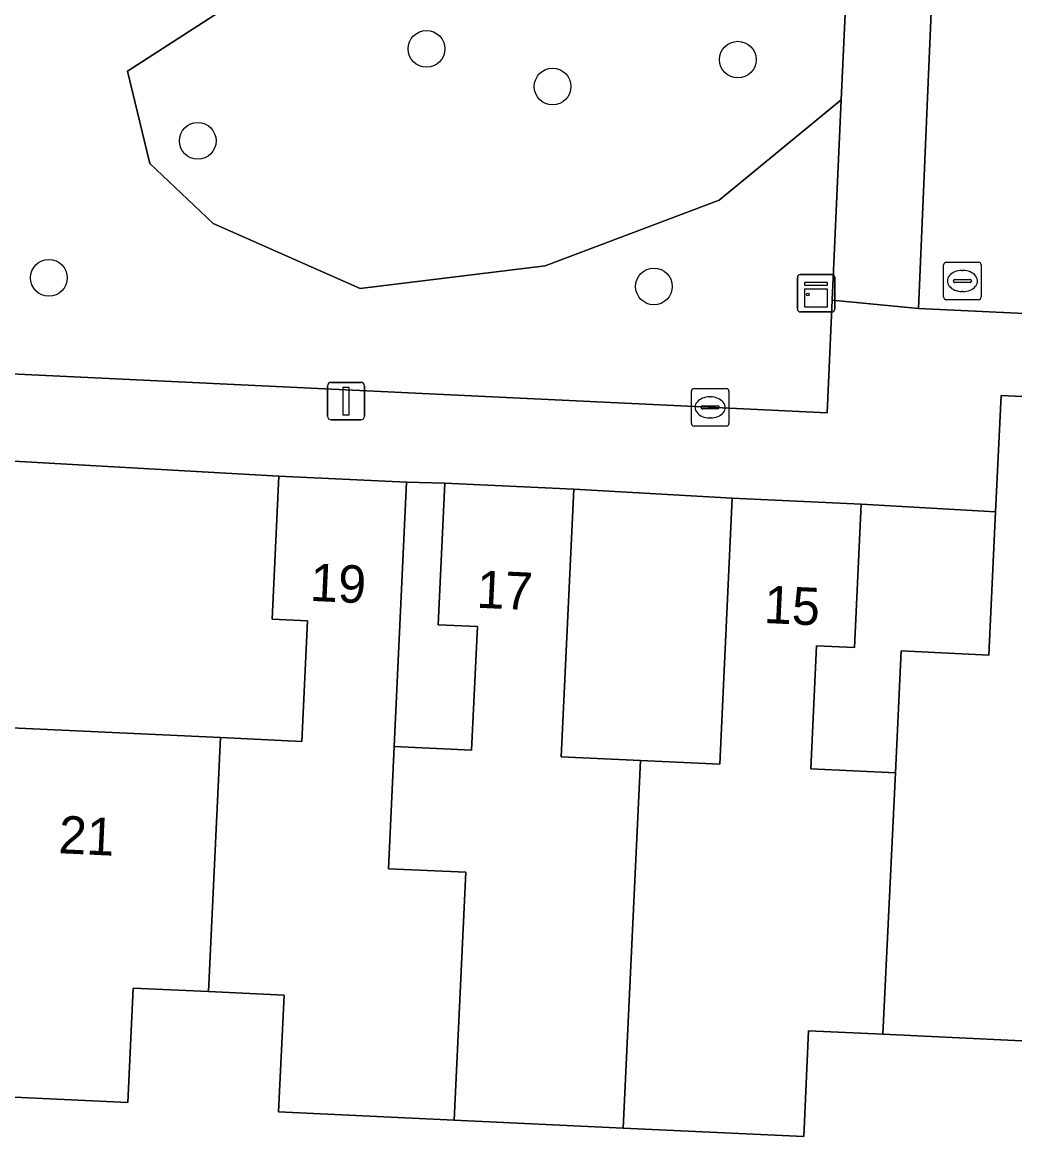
# Model space of a CAD drawing. Extents: x 162989 to 165008, y 383432 to 384338.
# Drawn here: x 164754.48 to 164780.94, y 383928.74 to 383958.34 of the extents above; entities that cross this region are included whole.
import ezdxf

# ---------------------------------------------------------------- set-up
doc = ezdxf.new("R2010")
doc.units = 0
for name, color, linetype in [('IMGEO_Boom', 7, 'Continuous'), ('IMGEO_Erf', 7, 'Continuous'), ('IMGEO_Groenvoorziening', 7, 'Continuous'), ('IMGEO_Kast', 7, 'Continuous'), ('IMGEO_Kolk', 7, 'Continuous'), ('IMGEO_Lichtmast', 7, 'Continuous'), ('IMGEO_Pand', 7, 'Continuous'), ('IMGEO_Pand_nummerreeks', 7, 'Continuous'), ('IMGEO_Rioolput', 7, 'Continuous'), ('IMGEO_Voetpad_open', 7, 'Continuous')]:
    doc.layers.add(name, color=color, linetype=linetype)

msp = doc.modelspace()

# ---------------------------------------------------------------- linework, layer by layer
at = {"layer": 'IMGEO_Boom'}
for centre in [(164765.262, 383957.631), (164773.561, 383957.344), (164768.622, 383956.627), (164759.164, 383955.179), (164755.196, 383951.527), (164771.324, 383951.298)]:
    msp.add_circle(centre, 0.489, dxfattribs=at)
at = {"layer": 'IMGEO_Erf'}
for points in [[(164753.147, 383946.704), (164752.838, 383939.596), (164759.771, 383939.272), (164761.935, 383939.171), (164762.085, 383942.381), (164761.149, 383942.425), (164761.327, 383946.239)], [(164764.728, 383946.081), (164764.399, 383939.031), (164766.464, 383938.935), (164766.618, 383942.232), (164765.574, 383942.281), (164765.75, 383946.057)], [(164769.187, 383945.897), (164768.853, 383938.758), (164770.968, 383938.659), (164773.082, 383938.561), (164773.413, 383945.65)], [(164776.846, 383945.49), (164776.668, 383941.669), (164775.66, 383941.716), (164775.507, 383938.438), (164777.761, 383938.333), (164777.913, 383941.582), (164780.254, 383941.472), (164780.432, 383945.292)]]:
    msp.add_lwpolyline(points, close=True, dxfattribs=at)
msp.add_lwpolyline([(164781.868, 383931.153), (164777.427, 383931.361), (164775.448, 383931.453), (164775.316, 383928.637), (164770.504, 383928.862), (164766.001, 383929.072), (164761.32, 383929.291), (164761.466, 383932.406), (164759.452, 383932.5), (164757.441, 383932.594), (164757.298, 383929.544), (164752.379, 383929.774)], dxfattribs=at)
at = {"layer": 'IMGEO_Groenvoorziening'}
msp.add_lwpolyline([(164738.673, 383964.214), (164749.193, 383948.576), (164749.257, 383949.209), (164753.248, 383949.017), (164775.939, 383947.926), (164776.074, 383950.928), (164776.315, 383956.274), (164773.063, 383953.594), (164768.427, 383951.849), (164763.494, 383951.24), (164759.572, 383952.98), (164757.888, 383954.579), (164757.29, 383957.034), (164761.469, 383959.734), (164759.999, 383959.85), (164759.191, 383960.159), (164758.579, 383960.769), (164758.268, 383961.576), (164758.244, 383962.01), (164758.339, 383962.533), (164758.84, 383974.253), (164759.696, 383989.503)], dxfattribs=at)
for points in [[(164783.229, 383956.921), (164783.38, 383960.292), (164783.434, 383961.496), (164778.849, 383961.739), (164778.377, 383950.714), (164781.774, 383950.551), (164782.673, 383950.509), (164782.941, 383950.496), (164812.301, 383949.089), (164808.949, 383959.036), (164806.447, 383959.138), (164806.218, 383954.172), (164783.153, 383955.222)], [(164761.469, 383959.734), (164757.29, 383957.034), (164757.888, 383954.579), (164759.572, 383952.98), (164763.494, 383951.24), (164768.427, 383951.849), (164773.063, 383953.594), (164776.315, 383956.274), (164776.418, 383958.564), (164774.867, 383958.674)]]:
    msp.add_lwpolyline(points, close=True, dxfattribs=at)
at = {"layer": 'IMGEO_Kast'}
for p, q in [((164775.147, 383950.693), (164775.147, 383951.534)), ((164775.147, 383951.534), (164775.147, 383950.693)), ((164775.222, 383951.618), (164776.063, 383951.618)), ((164776.063, 383951.618), (164775.222, 383951.618)), ((164776.147, 383951.543), (164776.147, 383950.702)), ((164776.147, 383950.702), (164776.147, 383951.543)), ((164776.072, 383950.618), (164775.231, 383950.618)), ((164775.231, 383950.618), (164776.072, 383950.618))]:
    msp.add_line(p, q, dxfattribs=at)
for points in [[(164775.342, 383951.408), (164775.942, 383951.408), (164775.942, 383951.323), (164775.342, 383951.323), (164775.342, 383951.408)], [(164775.342, 383951.233), (164775.942, 383951.233), (164775.942, 383950.744), (164775.342, 383950.744), (164775.342, 383951.233)]]:
    msp.add_lwpolyline(points, dxfattribs=at)
msp.add_circle((164775.426, 383951.082), 0.0377, dxfattribs=at)
for centre, start, end in [((164775.225, 383951.54), 92.4484, 184.2845), ((164775.225, 383951.54), 92.4484, 184.2845), ((164776.069, 383951.54), 2.4484, 94.2845), ((164776.069, 383951.54), 2.4484, 94.2845), ((164775.225, 383950.696), 182.4484, 274.2845), ((164775.225, 383950.696), 182.4484, 274.2845), ((164776.069, 383950.696), 272.4484, 4.2845), ((164776.069, 383950.696), 272.4484, 4.2845)]:
    msp.add_arc(centre, 0.0779, start, end, dxfattribs=at)
at = {"layer": 'IMGEO_Kolk'}
for p, q in [((164772.321, 383947.648), (164772.321, 383948.5)), ((164772.396, 383948.574), (164773.248, 383948.574)), ((164773.322, 383948.5), (164773.322, 383947.648)), ((164772.623, 383948.117), (164773.021, 383948.117)), ((164772.809, 383948.354), (164772.834, 383948.354)), ((164772.58, 383948.068), (164772.58, 383948.08)), ((164773.018, 383948.031), (164772.62, 383948.031)), ((164772.832, 383947.794), (164772.807, 383947.794)), ((164773.064, 383948.08), (164773.064, 383948.068)), ((164773.248, 383947.574), (164772.396, 383947.574))]:
    msp.add_line(p, q, dxfattribs=at)
for points in [[(164772.321, 383947.648), (164772.321, 383948.5)], [(164772.396, 383948.574), (164773.248, 383948.574)], [(164773.322, 383948.5), (164773.322, 383947.648)], [(164773.248, 383947.574), (164772.396, 383947.574)]]:
    msp.add_lwpolyline(points, dxfattribs=at)
for centre, radius, start, end in [((164772.398, 383948.498), 0.0765, 91.552, 178.448), ((164772.398, 383948.498), 0.0765, 91.552, 178.448), ((164773.246, 383948.498), 0.0765, 1.552, 88.448), ((164773.246, 383948.498), 0.0765, 1.552, 88.448), ((164772.62, 383948.077), 0.0403, 85.8775, 175.7526), ((164773.025, 383948.079), 0.0386, 1.7309, 96.639), ((164772.617, 383948.067), 0.0366, 178.938, 274.7102), ((164773.021, 383948.074), 0.043, 264.8664, 352.4533), ((164772.398, 383947.65), 0.0765, 181.552, 268.448), ((164772.398, 383947.65), 0.0765, 181.552, 268.448), ((164773.246, 383947.65), 0.0765, 271.552, 358.448), ((164773.246, 383947.65), 0.0765, 271.552, 358.448)]:
    msp.add_arc(centre, radius, start, end, dxfattribs=at)
for centre, major_axis, ratio, start_param, end_param in [((164772.808, 383948.074), (-0.387, 0.002), 0.722429, 4.712389, 7.853982), ((164772.833, 383948.074), (-0.39, 0.002), 0.717154, 1.570796, 4.712389)]:
    msp.add_ellipse(centre, major_axis=major_axis, ratio=ratio, start_param=start_param, end_param=end_param, dxfattribs=at)
at = {"layer": 'IMGEO_Lichtmast'}
for p, q in [((164762.722, 383948.741), (164763.512, 383948.741)), ((164763.512, 383948.741), (164762.722, 383948.741)), ((164762.622, 383947.841), (164762.622, 383948.641)), ((164762.622, 383948.641), (164762.622, 383947.841)), ((164763.612, 383948.641), (164763.612, 383947.841)), ((164763.612, 383947.841), (164763.612, 383948.641)), ((164763.512, 383947.741), (164762.722, 383947.741)), ((164762.722, 383947.741), (164763.512, 383947.741))]:
    msp.add_line(p, q, dxfattribs=at)
msp.add_lwpolyline([(164763.042, 383948.616), (164763.192, 383948.616), (164763.192, 383947.866), (164763.042, 383947.866), (164763.042, 383948.616)], dxfattribs=at)
for centre, start, end in [((164762.722, 383948.641), 90, 180), ((164762.722, 383948.641), 90, 180), ((164763.512, 383948.641), 0, 90), ((164763.512, 383948.641), 360, 90), ((164762.722, 383947.841), 180, 270), ((164762.722, 383947.841), 180, 270), ((164763.512, 383947.841), 270, 0), ((164763.512, 383947.841), 270, 0)]:
    msp.add_arc(centre, 0.1, start, end, dxfattribs=at)
at = {"layer": 'IMGEO_Pand'}
for points in [[(164781.868, 383931.153), (164782.175, 383937.75), (164784.47, 383937.642), (164784.638, 383941.29), (164782.343, 383941.397), (164782.489, 383944.512), (164783.725, 383944.455), (164783.902, 383948.235), (164780.577, 383948.391), (164780.432, 383945.292), (164780.254, 383941.472), (164777.913, 383941.582), (164777.761, 383938.333), (164777.427, 383931.361)], [(164766.001, 383929.072), (164766.312, 383935.681), (164764.248, 383935.777), (164764.399, 383939.031), (164764.728, 383946.081), (164761.327, 383946.239), (164761.149, 383942.425), (164762.085, 383942.381), (164761.935, 383939.171), (164759.771, 383939.272), (164759.452, 383932.5), (164761.466, 383932.406), (164761.32, 383929.291)], [(164770.504, 383928.862), (164770.968, 383938.659), (164768.853, 383938.758), (164769.187, 383945.897), (164765.75, 383946.057), (164765.574, 383942.281), (164766.618, 383942.232), (164766.464, 383938.935), (164764.399, 383939.031), (164764.248, 383935.777), (164766.312, 383935.681), (164766.001, 383929.072)], [(164770.504, 383928.862), (164775.316, 383928.637), (164775.448, 383931.453), (164777.427, 383931.361), (164777.761, 383938.333), (164775.507, 383938.438), (164775.66, 383941.716), (164776.668, 383941.669), (164776.846, 383945.49), (164773.413, 383945.65), (164773.082, 383938.561), (164770.968, 383938.659)], [(164759.771, 383939.272), (164752.838, 383939.596), (164752.379, 383929.774), (164757.298, 383929.544), (164757.441, 383932.594), (164759.452, 383932.5)]]:
    msp.add_lwpolyline(points, close=True, dxfattribs=at)
at = {"layer": 'IMGEO_Rioolput'}
for p, q in [((164779.121, 383951.944), (164779.973, 383951.944)), ((164779.046, 383951.018), (164779.046, 383951.87)), ((164779.534, 383951.724), (164779.559, 383951.724)), ((164780.047, 383951.87), (164780.047, 383951.018)), ((164779.305, 383951.438), (164779.305, 383951.45)), ((164779.743, 383951.401), (164779.345, 383951.401)), ((164779.348, 383951.487), (164779.746, 383951.487)), ((164779.789, 383951.45), (164779.789, 383951.438)), ((164779.557, 383951.164), (164779.532, 383951.164)), ((164779.973, 383950.944), (164779.121, 383950.944))]:
    msp.add_line(p, q, dxfattribs=at)
for points in [[(164779.121, 383951.944), (164779.973, 383951.944)], [(164779.046, 383951.018), (164779.046, 383951.87)], [(164780.047, 383951.87), (164780.047, 383951.018)], [(164779.973, 383950.944), (164779.121, 383950.944)]]:
    msp.add_lwpolyline(points, dxfattribs=at)
for centre, radius, start, end in [((164779.123, 383951.868), 0.0765, 91.552, 178.448), ((164779.123, 383951.868), 0.0765, 91.552, 178.448), ((164779.971, 383951.868), 0.0765, 1.552, 88.448), ((164779.971, 383951.868), 0.0765, 1.552, 88.448), ((164779.345, 383951.447), 0.0403, 85.8775, 175.7526), ((164779.342, 383951.437), 0.0366, 178.938, 274.7102), ((164779.746, 383951.444), 0.043, 264.8664, 352.4533), ((164779.75, 383951.449), 0.0386, 1.7309, 96.639), ((164779.123, 383951.02), 0.0765, 181.552, 268.448), ((164779.123, 383951.02), 0.0765, 181.552, 268.448), ((164779.971, 383951.02), 0.0765, 271.552, 358.448), ((164779.971, 383951.02), 0.0765, 271.552, 358.448)]:
    msp.add_arc(centre, radius, start, end, dxfattribs=at)
for centre, major_axis, ratio, start_param, end_param in [((164779.533, 383951.444), (-0.387, 0.002), 0.722429, 4.712389, 7.853982), ((164779.558, 383951.444), (-0.39, 0.002), 0.717154, 1.570796, 4.712389)]:
    msp.add_ellipse(centre, major_axis=major_axis, ratio=ratio, start_param=start_param, end_param=end_param, dxfattribs=at)
at = {"layer": 'IMGEO_Voetpad_open'}
msp.add_lwpolyline([(164780.303, 383991.494), (164776.649, 383991.673), (164775.13, 383961.659), (164776.039, 383961.601), (164776.554, 383961.568), (164776.418, 383958.564), (164776.315, 383956.274), (164776.074, 383950.928), (164778.377, 383950.714), (164778.849, 383961.739)], close=True, dxfattribs=at)
for points in [[(164781.774, 383950.551), (164778.377, 383950.714), (164776.074, 383950.928), (164775.939, 383947.926), (164753.248, 383949.017)], [(164753.147, 383946.704), (164761.327, 383946.239), (164764.728, 383946.081), (164765.75, 383946.057), (164769.187, 383945.897), (164773.413, 383945.65), (164776.846, 383945.49), (164780.432, 383945.292), (164780.577, 383948.391), (164783.902, 383948.235)]]:
    msp.add_lwpolyline(points, dxfattribs=at)

# ---------------------------------------------------------------- texts
at = {"layer": 'IMGEO_Pand_nummerreeks'}
for s, rotation, p in [('19', 357.3401, (164762.141, 383942.918)), ('17', 357.3347, (164766.582, 383942.735)), ('15', 357.3316, (164774.242, 383942.328)), ('21', 357.3252, (164755.439, 383936.191))]:
    msp.add_text(s, height=1, rotation=rotation, dxfattribs=at).set_placement(p)

doc.saveas('drawing.dxf')
